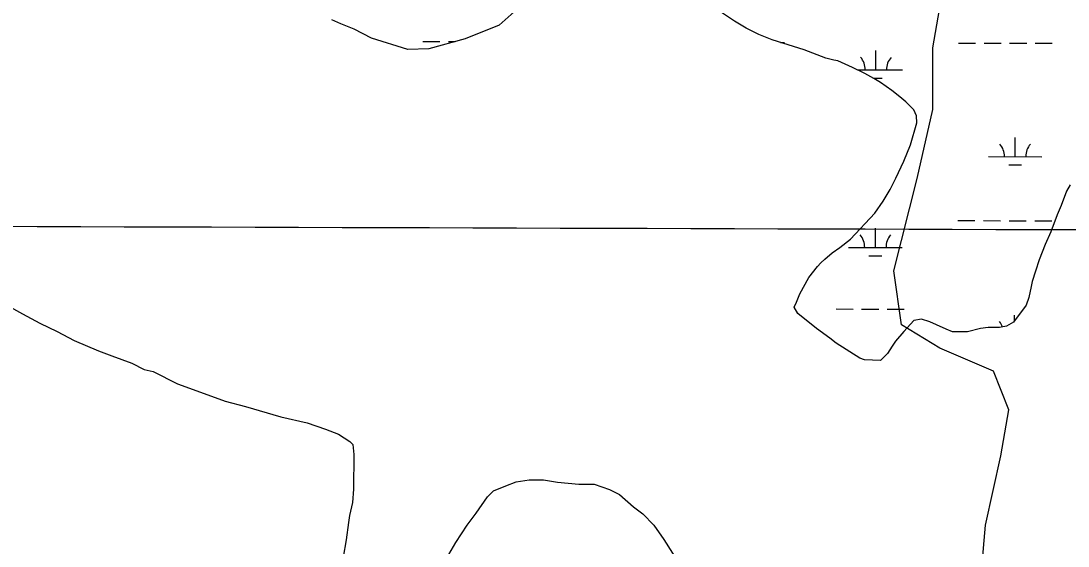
# Model space of a CAD drawing. Extents: x 3161615 to 3199515, y 867541 to 892976.
# Drawn here: x 3168931 to 3170893, y 884524 to 885508 of the extents above; entities that cross this region are included whole.
import ezdxf

# ---------------------------------------------------------------- set-up
doc = ezdxf.new("R2010")
doc.units = 0
for name, color, linetype in [('V-GRID-MAJR', 7, 'Continuous'), ('V-SITE-VEGE', 7, 'Continuous'), ('V-TOPO-SHOR', 7, 'Continuous'), ('V-WETL-SWMP', 7, 'Continuous')]:
    doc.layers.add(name, color=color, linetype=linetype)

msp = doc.modelspace()

# ---------------------------------------------------------------- linework, layer by layer
at = {"layer": 'V-GRID-MAJR'}
msp.add_spline([(3165858.044, 885132.7980000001), (3171084.176, 885116.4550000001), (3176310.311, 885100.872), (3181536.449, 885086.049), (3186762.588, 885071.987), (3191988.73, 885058.685), (3197214.873, 885046.142), (3197214.874, 885046.142)], degree=3, dxfattribs=at)
at = {"layer": 'V-SITE-VEGE'}
for p, q in [((3168888.251, 884984.0629999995), (3168933.772, 884959.1169999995)), ((3168933.772, 884959.1169999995), (3168966.018, 884941.8399999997)), ((3168966.018, 884941.8399999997), (3168998.274, 884926.4649999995)), ((3168998.274, 884926.4649999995), (3169030.52, 884909.1899999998)), ((3169030.52, 884909.1899999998), (3169076.0670000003, 884889.9469999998)), ((3169076.0670000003, 884889.9469999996), (3169100.744, 884880.3159999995)), ((3169100.744, 884880.3159999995), (3169138.7140000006, 884866.8149999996)), ((3169138.7140000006, 884866.8149999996), (3169161.4790000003, 884855.2929999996)), ((3169161.4790000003, 884855.2929999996), (3169178.576, 884851.4039999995)), ((3169178.576, 884851.4039999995), (3169224.107, 884828.3579999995)), ((3169224.107000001, 884828.3579999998), (3169260.174, 884814.8679999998)), ((3169260.174, 884814.8679999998), (3169313.33, 884795.5859999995)), ((3169313.33, 884795.5859999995), (3169351.318, 884785.8909999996)), ((3169351.318, 884785.8909999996), (3169417.786, 884766.5429999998)), ((3169417.786, 884766.5429999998), (3169467.178, 884754.8879999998)), ((3169467.178, 884754.8879999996), (3169501.353, 884743.3089999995)), ((3169501.353, 884743.3089999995), (3169526.0270000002, 884733.6789999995)), ((3169526.0270000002, 884733.6789999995), (3169546.882, 884720.2619999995)), ((3169546.882, 884720.2619999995), (3169552.559, 884714.5279999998)), ((3169552.559, 884714.5279999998), (3169554.367, 884695.4999999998)), ((3169554.3670000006, 884695.4999999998), (3169554.048, 884630.8389999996)), ((3169858.407, 884644.5519999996), (3169883.1490000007, 884648.2339999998)), ((3169883.1490000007, 884648.2339999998), (3169909.773, 884648.1009999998)), ((3169909.773, 884648.1009999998), (3169936.381, 884644.1669999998)), ((3169554.048, 884630.8389999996), (3169552.025, 884606.1269999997)), ((3169805.0160000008, 884616.2899999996), (3169816.4830000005, 884627.6439999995)), ((3169816.483, 884627.6439999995), (3169839.353, 884637.0399999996)), ((3169839.353, 884637.0399999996), (3169858.407, 884644.5519999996)), ((3169936.381, 884644.1669999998), (3169976.298, 884640.1669999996)), ((3169976.298, 884640.1669999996), (3170004.8230000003, 884640.0259999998)), ((3170004.8230000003, 884640.0259999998), (3170033.302, 884630.3759999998)), ((3170033.302, 884630.3759999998), (3170052.275, 884620.7729999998)), ((3169783.946, 884585.9649999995), (3169805.0160000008, 884616.2899999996)), ((3170052.275, 884620.7729999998), (3170078.789, 884597.8209999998)), ((3169552.025, 884606.1269999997), (3169546.198, 884581.4329999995)), ((3170078.789, 884597.8209999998), (3170095.836, 884584.4229999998)), ((3169546.198, 884581.4329999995), (3169544.23, 884568.1289999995)), ((3169766.7180000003, 884563.2279999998), (3169783.946, 884585.9649999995)), ((3170095.836, 884584.4229999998), (3170116.654, 884563.3999999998)), ((3169544.23, 884568.1289999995), (3169540.2670000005, 884535.8179999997)), ((3169745.6380000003, 884530.9989999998), (3169766.7180000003, 884563.2279999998)), ((3170116.654, 884563.3999999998), (3170135.5410000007, 884536.6819999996)), ((3169540.2670000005, 884535.8179999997), (3169534.4010000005, 884503.5159999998)), ((3169732.2140000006, 884508.2429999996), (3169745.6380000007, 884530.9989999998)), ((3170135.541, 884536.6819999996), (3170167.614, 884485.1749999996))]:
    msp.add_line(p, q, dxfattribs=at)
at = {"layer": 'V-TOPO-SHOR'}
msp.add_lwpolyline([(3170980.283000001, 883687.7259999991), (3170908.620372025, 883698.1604795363), (3170836.866893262, 883813.6750851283), (3170851.480491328, 883885.7073996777), (3170866.2135904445, 884000.983003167), (3170866.2534241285, 884015.3974328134), (3170779.846513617, 884044.4652942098), (3170592.618262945, 884102.6408506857), (3170578.3631680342, 884160.3384029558), (3170621.725958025, 884203.4621908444), (3170708.4515380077, 884289.7097666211), (3170723.144803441, 884390.5709404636), (3170738.037237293, 884563.5042625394), (3170767.224599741, 884693.1544619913), (3170781.8780314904, 884779.6012061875), (3170753.2483406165, 884851.7530217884), (3170652.4668341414, 884895.2751465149), (3170580.5141869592, 884938.7176038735), (3170566.3785931, 885039.6584450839), (3170610.0998862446, 885212.512099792), (3170639.2872486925, 885342.162299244), (3170639.605918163, 885457.4777364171), (3170654.2593499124, 885543.924480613)], dxfattribs=at)
at = {"layer": 'V-WETL-SWMP'}
for p, q in [((3169866.156486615, 885535.0869339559), (3169826.5954989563, 885499.7519576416)), ((3170268.0839141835, 885507.5029160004), (3170239.9919132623, 885526.3149142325)), ((3169529.8845324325, 885502.5790218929), (3169513.153532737, 885509.9190224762)), ((3169555.3165316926, 885492.6850204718), (3169529.8845324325, 885502.5790218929)), ((3169587.8135316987, 885475.7240204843), (3169555.3165316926, 885492.6850204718)), ((3169826.5954989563, 885499.7519576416), (3169763.0145118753, 885474.3099824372)), ((3170290.00891462, 885494.1009168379), (3170268.0839141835, 885507.5029160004)), ((3170313.412914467, 885482.600916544), (3170290.00891462, 885494.1009168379)), ((3169655.633528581, 885454.5230145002), (3169587.8135316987, 885475.7240204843)), ((3169763.0145118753, 885474.309982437), (3169695.194523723, 885455.9360051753)), ((3170338.287913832, 885472.5189153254), (3170313.412914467, 885482.600916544)), ((3170398.179911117, 885453.6199101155), (3170338.287913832, 885472.5189153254)), ((3169695.194523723, 885455.9360051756), (3169655.633528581, 885454.5230145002)), ((3169683.6162553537, 885469.3873997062), (3169715.616131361, 885469.2989743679)), ((3169731.6160693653, 885469.2547616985), (3169744.226618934, 885469.2199149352)), ((3170354.0831793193, 885467.5346967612), (3170361.521628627, 885467.5141420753)), ((3170438.8649097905, 885438.436907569), (3170398.179911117, 885453.6199101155)), ((3170532.6967610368, 885416.2989504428), (3170532.796231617, 885452.298805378)), ((3170687.428365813, 885466.6135631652), (3170719.4282418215, 885466.5251378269)), ((3170735.428179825, 885466.4809251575), (3170767.4280558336, 885466.3924998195)), ((3170783.4279938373, 885466.3482871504), (3170815.427869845, 885466.2598618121)), ((3170831.427807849, 885466.215649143), (3170863.427683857, 885466.127223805)), ((3170454.2099089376, 885434.3079059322), (3170438.8649097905, 885438.436907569)), ((3170461.41790835, 885433.2159048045), (3170454.2099089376, 885434.3079059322)), ((3170489.1399079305, 885420.6739039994), (3170461.41790835, 885433.2159048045)), ((3170512.070907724, 885409.6639036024), (3170489.1399079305, 885420.6739039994)), ((3170498.0524244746, 885416.3946832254), (3170582.6965672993, 885416.1607858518)), ((3170529.247907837, 885400.2019038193), (3170512.070907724, 885409.6639036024)), ((3170528.0154063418, 885400.8808308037), (3170544.654077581, 885400.8348531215)), ((3170541.160908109, 885392.7609043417), (3170529.247907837, 885400.2019038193)), ((3170562.5699090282, 885377.4409061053), (3170541.160908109, 885392.7609043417)), ((3170577.776909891, 885365.6049077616), (3170562.5699090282, 885377.4409061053)), ((3170589.1729106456, 885356.24690921), (3170577.776909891, 885365.6049077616)), ((3170603.8469122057, 885341.5289122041), (3170589.1729106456, 885356.24690921)), ((3170608.9389141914, 885329.8739160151), (3170603.8469122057, 885341.5289122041)), ((3170597.8499274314, 885275.6249414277), (3170609.677916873, 885317.3329211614)), ((3170609.677916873, 885317.3329211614), (3170608.9389141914, 885329.8739160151)), ((3170585.265935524, 885245.4939569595), (3170597.8499274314, 885275.6249414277)), ((3170793.684511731, 885253.7151787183), (3170793.783982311, 885289.7150336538)), ((3170570.2379443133, 885213.4799738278), (3170585.265935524, 885245.4939569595)), ((3170743.684705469, 885253.8533433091), (3170843.684317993, 885253.577014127)), ((3170781.641921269, 885238.3174004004), (3170805.641828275, 885238.2510813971)), ((3170559.2529503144, 885191.9939853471), (3170570.2379443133, 885213.4799738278)), ((3170896.69790957, 885200.895907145), (3170890.2209129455, 885188.9659136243)), ((3170546.3329566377, 885170.0599974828), (3170559.2529503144, 885191.9939853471)), ((3170890.2209129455, 885188.9659136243), (3170880.1049200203, 885162.1639272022)), ((3170530.995963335, 885147.6880103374), (3170546.3329566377, 885170.0599974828)), ((3170880.1049200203, 885162.1639272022), (3170872.5609247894, 885144.4709363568)), ((3170485.3209792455, 885099.3580408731), (3170530.995963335, 885147.6880103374)), ((3170872.5609247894, 885144.4709363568), (3170860.913933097, 885112.8779523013)), ((3170531.7775561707, 885083.6252909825), (3170531.8770267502, 885119.6251459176)), ((3170686.509160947, 885133.9399037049), (3170718.509036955, 885133.8514783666)), ((3170734.5089749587, 885133.8072656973), (3170766.5088509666, 885133.7188403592)), ((3170782.5087889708, 885133.6746276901), (3170814.508664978, 885133.5862023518)), ((3170830.508602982, 885133.5419896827), (3170862.5084789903, 885133.4535643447)), ((3170465.287984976, 885083.815051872), (3170485.3209792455, 885099.3580408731)), ((3170860.913933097, 885112.8779523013), (3170849.885939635, 885088.9839648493)), ((3170451.1299888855, 885073.4680593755), (3170465.287984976, 885083.8150518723)), ((3170481.777749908, 885083.7634555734), (3170581.7773624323, 885083.4871263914)), ((3170849.885939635, 885088.9839648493), (3170838.7719472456, 885060.2719794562)), ((3170429.5909955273, 885054.5800721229), (3170436.945993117, 885061.6760674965)), ((3170436.945993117, 885061.6760674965), (3170451.1299888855, 885073.4680593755)), ((3170519.734965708, 885068.2275126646), (3170543.734872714, 885068.1611936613)), ((3170838.7719472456, 885060.2719794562), (3170831.649952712, 885039.1989899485)), ((3170406.9340042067, 885027.0380887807), (3170423.6909976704, 885047.9400762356)), ((3170423.6909976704, 885047.9400762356), (3170429.5909955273, 885054.5800721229)), ((3170390.4960127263, 884996.9771051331), (3170406.9340042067, 885027.0380887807)), ((3170831.649952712, 885039.1989899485), (3170825.515957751, 885019.5529996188)), ((3170823.9079599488, 885010.4270038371), (3170819.6839649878, 884989.7840135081)), ((3170825.515957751, 885019.5529996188), (3170823.9079599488, 885010.4270038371)), ((3170379.443019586, 884971.637118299), (3170383.95001696, 884981.193113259)), ((3170383.95001696, 884981.193113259), (3170390.496012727, 884996.9771051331)), ((3170819.6839649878, 884989.7840135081), (3170814.6089687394, 884975.4190207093)), ((3170386.4610213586, 884959.9471216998), (3170379.443019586, 884971.637118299)), ((3170458.05089372, 884968.3966038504), (3170490.0507697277, 884968.3081785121)), ((3170506.0507077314, 884968.2639658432), (3170538.0505837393, 884968.1755405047)), ((3170554.050521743, 884968.1313278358), (3170586.050397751, 884968.0429024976)), ((3170814.6089687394, 884975.4190207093), (3170790.9109784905, 884943.5600394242)), ((3170421.6150235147, 884931.854125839), (3170386.4610213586, 884959.9471216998)), ((3170604.0179992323, 884946.9020792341), (3170585.3350059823, 884926.0350921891)), ((3170618.5119970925, 884949.0520751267), (3170604.0179992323, 884946.9020792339)), ((3170633.847996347, 884944.4410736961), (3170618.5119970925, 884949.0520751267)), ((3170646.2769961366, 884938.919073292), (3170633.8479963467, 884944.4410736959)), ((3170790.9109784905, 884943.5600394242), (3170777.7679816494, 884936.0860454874)), ((3170792.8346731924, 884946.1462061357), (3170792.864777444, 884957.0413741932)), ((3170446.3440247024, 884913.584128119), (3170421.6150235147, 884931.854125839)), ((3170585.3350059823, 884926.0350921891), (3170569.5940117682, 884908.0071032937)), ((3170664.433995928, 884930.4030728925), (3170646.2769961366, 884938.9190732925)), ((3170676.398995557, 884925.8530721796), (3170664.433995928, 884930.4030728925)), ((3170704.3359924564, 884925.3530662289), (3170676.398995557, 884925.8530721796)), ((3170728.5409882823, 884931.6660582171), (3170704.3359924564, 884925.3530662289)), ((3170743.5159860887, 884933.8070540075), (3170728.5409882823, 884931.6660582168)), ((3170764.22898379, 884933.4370495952), (3170743.5159860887, 884933.8070540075)), ((3170777.7679816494, 884936.0860454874), (3170764.22898379, 884933.4370495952)), ((3170458.222025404, 884904.2171294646), (3170446.3440247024, 884913.584128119)), ((3170502.5360264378, 884876.441131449), (3170458.222025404, 884904.2171294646)), ((3170569.5940117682, 884908.0071032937), (3170563.1680145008, 884898.9671085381)), ((3170554.7300185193, 884885.1451162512), (3170541.4830229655, 884871.8901247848)), ((3170563.1680145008, 884898.9671085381), (3170554.7300185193, 884885.1451162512)), ((3170511.146026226, 884872.9151310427), (3170502.5360264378, 884876.441131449)), ((3170541.4830229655, 884871.8901247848), (3170511.146026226, 884872.9151310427))]:
    msp.add_line(p, q, dxfattribs=at)
for centre, radius, start, end in [((3170477.4553509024, 885416.9264040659), 35.24628790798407, 359.0698548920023, 40.61351322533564), ((3170587.940795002, 885416.621099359), 35.24628790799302, 139.069851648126, 180.61350998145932), ((3170738.443101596, 885254.3426323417), 35.24628790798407, 359.0698548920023, 40.61351322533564), ((3170848.9285456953, 885254.0373276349), 35.24628790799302, 139.069851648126, 180.61350998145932), ((3170476.536146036, 885084.2527446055), 35.24628790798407, 359.0698548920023, 40.61351322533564), ((3170587.021590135, 885083.9474398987), 35.24628790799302, 139.069851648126, 180.61350998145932), ((3170737.523896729, 884921.668972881), 35.24628790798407, 21.567425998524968, 40.613513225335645)]:
    msp.add_arc(centre, radius, start, end, dxfattribs=at)

doc.saveas('drawing.dxf')
